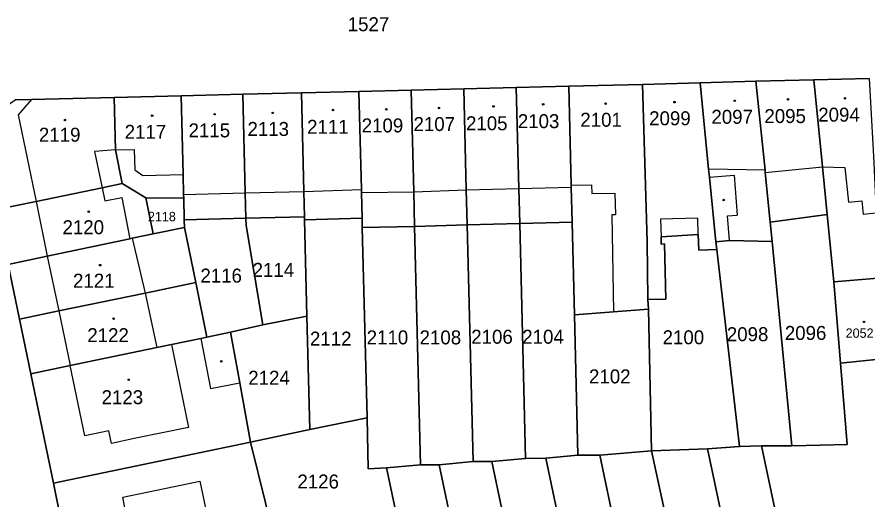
# Model space of a CAD drawing. Extents: x -596233 to -595156, y -1161235 to -1159375.
# Drawn here: x -595817.5 to -595713.9, y -1160950.7 to -1160891.9 of the extents above; entities that cross this region are included whole.
import ezdxf

# ---------------------------------------------------------------- set-up
doc = ezdxf.new("R2010")
doc.units = 0
for name, color, linetype in [('KN_CAR_KR', 7, 'Continuous'), ('KN_KULTURY', 7, 'Continuous'), ('KN_PARC_CIS_POZ', 7, 'Continuous'), ('KN_PARC_CIS_STAV', 7, 'Continuous'), ('KN_PARC_PLOCHA', 7, 'Continuous'), ('parcely_l', 7, 'Continuous')]:
    doc.layers.add(name, color=color, linetype=linetype)

msp = doc.modelspace()

# ---------------------------------------------------------------- linework, layer by layer
at = {"layer": 'KN_CAR_KR'}
for points in [[(-595815.78, -1160901.96), (-595817.38, -1160903.82)], [(-595817.38, -1160903.82), (-595815.19, -1160914.37)], [(-595805.55, -1160908.1), (-595808.09, -1160908.3)], [(-595808.09, -1160908.3), (-595807.16, -1160912.7)], [(-595805.55, -1160908.1), (-595803.25, -1160908.04)], [(-595803.25, -1160908.04), (-595803.18, -1160910.54)], [(-595803.18, -1160910.54), (-595802.19, -1160911.23)], [(-595726.44, -1160910.57), (-595733.31, -1160910.43)], [(-595726.41, -1160910.85), (-595719.45, -1160910.16)], [(-595719.45, -1160910.16), (-595716.71, -1160910.23)], [(-595716.71, -1160910.23), (-595716.29, -1160914.46)], [(-595802.19, -1160911.23), (-595797.29, -1160911.11)], [(-595733.22, -1160911.41), (-595730.2, -1160911.19)], [(-595730.2, -1160911.19), (-595729.85, -1160916.03)], [(-595807.16, -1160912.7), (-595806.85, -1160914.31)], [(-595782.6, -1160913.15), (-595775.6, -1160912.93)], [(-595769.21, -1160913.22), (-595762.82, -1160912.96)], [(-595762.82, -1160912.96), (-595756.43, -1160912.79)], [(-595756.43, -1160912.79), (-595750.04, -1160912.63)], [(-595750.05, -1160912.41), (-595747.57, -1160912.36)], [(-595747.57, -1160912.36), (-595747.55, -1160913.42)], [(-595806.85, -1160914.31), (-595804.76, -1160913.91)], [(-595804.76, -1160913.91), (-595803.8, -1160918.92)], [(-595797.24, -1160913.51), (-595789.74, -1160913.32)], [(-595789.74, -1160913.32), (-595782.6, -1160913.15)], [(-595775.6, -1160913.28), (-595769.21, -1160913.22)], [(-595747.55, -1160913.42), (-595744.72, -1160913.36)], [(-595744.72, -1160913.36), (-595744.67, -1160916.01)], [(-595815.19, -1160914.37), (-595813.87, -1160921.03)], [(-595716.29, -1160914.46), (-595714.67, -1160914.3)], [(-595714.67, -1160914.3), (-595714.51, -1160915.91)], [(-595744.67, -1160916.01), (-595745.12, -1160916.02)], [(-595745.12, -1160916.02), (-595744.88, -1160927.82)], [(-595731.03, -1160916.13), (-595729.85, -1160916.03)], [(-595714.51, -1160915.91), (-595712.9, -1160915.75)], [(-595734.62, -1160916.39), (-595739.17, -1160916.51)], [(-595739.17, -1160916.51), (-595739.11, -1160918.68)], [(-595734.57, -1160918.41), (-595734.62, -1160916.39)], [(-595730.77, -1160919.14), (-595731.03, -1160916.13)], [(-595803.51, -1160918.86), (-595801.91, -1160925.52)], [(-595813.87, -1160921.03), (-595812.43, -1160927.7)], [(-595801.91, -1160925.52), (-595800.5, -1160932.16)], [(-595812.43, -1160927.7), (-595811.04, -1160934.36)], [(-595795.16, -1160931.04), (-595793.98, -1160937.13)], [(-595798.73, -1160931.79), (-595796.63, -1160941.87)], [(-595809.27, -1160942.92), (-595811.04, -1160934.36)], [(-595793.98, -1160937.13), (-595790.4, -1160936.44)], [(-595796.63, -1160941.87), (-595803.04, -1160943.2)], [(-595806.33, -1160942.31), (-595809.27, -1160942.92)], [(-595806.02, -1160943.83), (-595806.33, -1160942.31)], [(-595803.04, -1160943.2), (-595806.02, -1160943.83)], [(-595804.66, -1160950.37), (-595795.25, -1160948.42)], [(-595795.25, -1160948.42), (-595793.29, -1160957.88)], [(-595804.34, -1160951.88), (-595804.66, -1160950.37)]]:
    msp.add_lwpolyline(points, dxfattribs=at)
at = {"layer": 'KN_KULTURY'}
for centre, radius in [((-595753.46, -1160902.55), 0.09), ((-595753.46, -1160902.55), 0.0398), ((-595745.86, -1160902.47), 0.09), ((-595745.86, -1160902.47), 0.0398), ((-595737.47, -1160902.29), 0.09), ((-595737.47, -1160902.29), 0.0398), ((-595730.13, -1160902.12), 0.09), ((-595730.13, -1160902.12), 0.0398), ((-595723.65, -1160901.95), 0.09), ((-595723.65, -1160901.95), 0.0398), ((-595716.72, -1160901.82), 0.09), ((-595716.72, -1160901.82), 0.0398), ((-595786.38, -1160903.59), 0.09), ((-595786.38, -1160903.59), 0.0398), ((-595779.04, -1160903.25), 0.09), ((-595779.04, -1160903.25), 0.0398), ((-595772.56, -1160903.16), 0.09), ((-595772.56, -1160903.16), 0.0398), ((-595766.16, -1160902.99), 0.09), ((-595766.16, -1160902.99), 0.0398), ((-595759.51, -1160902.81), 0.09), ((-595759.51, -1160902.81), 0.0398), ((-595811.7, -1160904.46), 0.09), ((-595811.7, -1160904.46), 0.0398), ((-595801.07, -1160903.94), 0.09), ((-595801.07, -1160903.94), 0.0398), ((-595793.47, -1160903.76), 0.09), ((-595793.47, -1160903.76), 0.0398), ((-595731.5, -1160914.2), 0.09), ((-595731.5, -1160914.2), 0.0398), ((-595808.8, -1160915.62), 0.09), ((-595808.8, -1160915.62), 0.0398), ((-595807.4, -1160922.13), 0.09), ((-595807.4, -1160922.13), 0.0398), ((-595805.77, -1160928.64), 0.09), ((-595805.77, -1160928.64), 0.0398), ((-595714.4, -1160929.03), 0.09), ((-595714.4, -1160929.03), 0.0398), ((-595792.66, -1160933.83), 0.09), ((-595792.66, -1160933.83), 0.0398), ((-595803.92, -1160936.08), 0.09), ((-595803.92, -1160936.08), 0.0398)]:
    msp.add_circle(centre, radius, dxfattribs=at)
at = {"layer": 'KN_PARC_PLOCHA'}
for points in [[(-595713.78, -1160899.4), (-595720.5, -1160899.56), (-595727.55, -1160899.72), (-595734.36, -1160899.95), (-595741.35, -1160900.12), (-595750.34, -1160900.34), (-595756.73, -1160900.5), (-595763.12, -1160900.66), (-595769.52, -1160900.82), (-595775.91, -1160900.97), (-595782.9, -1160901.15), (-595790.03, -1160901.32), (-595797.52, -1160901.51), (-595805.71, -1160901.71), (-595815.78, -1160901.96), (-595817.76, -1160902.01)], [(-595818.62, -1160922.03), (-595817.24, -1160928.7), (-595815.86, -1160935.37), (-595813.1, -1160948.68), (-595812.1, -1160953.49), (-595810.45, -1160961.43), (-595808.62, -1160970.25), (-595807.42, -1160976.04), (-595806.22, -1160981.82), (-595802.87, -1160998), (-595800.84, -1161007.79), (-595797.39, -1161024.01)]]:
    msp.add_lwpolyline(points, dxfattribs=at)
for points in [[(-595712.9, -1160915.75), (-595712.22, -1160923.67), (-595718.06, -1160924.17), (-595718.87, -1160915.97), (-595719.45, -1160910.16), (-595720.5, -1160899.56), (-595713.78, -1160899.4), (-595713.22, -1160908.88)], [(-595756.32, -1160917.05), (-595762.71, -1160917.23), (-595762.82, -1160912.96), (-595763.12, -1160900.66), (-595756.73, -1160900.5), (-595756.43, -1160912.79)], [(-595749.93, -1160916.89), (-595756.32, -1160917.05), (-595756.43, -1160912.79), (-595756.73, -1160900.5), (-595750.34, -1160900.34), (-595750.05, -1160912.41), (-595750.04, -1160912.63)], [(-595740.71, -1160926.32), (-595740.62, -1160927.5), (-595744.88, -1160927.82), (-595749.66, -1160928.18), (-595749.93, -1160916.89), (-595750.04, -1160912.63), (-595750.05, -1160912.41), (-595750.34, -1160900.34), (-595741.35, -1160900.12), (-595740.8, -1160919.24)], [(-595732.43, -1160919.29), (-595732.32, -1160920.24), (-595734.52, -1160920.29), (-595734.57, -1160918.41), (-595739.11, -1160918.68), (-595739.09, -1160919.57), (-595738.69, -1160919.55), (-595738.51, -1160926.26), (-595740.71, -1160926.32), (-595740.8, -1160919.24), (-595741.35, -1160900.12), (-595734.36, -1160899.95), (-595733.31, -1160910.43), (-595733.22, -1160911.41)], [(-595725.82, -1160916.9), (-595725.59, -1160919.24), (-595730.77, -1160919.14), (-595732.43, -1160919.29), (-595733.22, -1160911.41), (-595733.31, -1160910.43), (-595734.36, -1160899.95), (-595727.55, -1160899.72), (-595726.44, -1160910.57), (-595726.41, -1160910.85)], [(-595718.87, -1160915.97), (-595725.82, -1160916.9), (-595726.41, -1160910.85), (-595726.44, -1160910.57), (-595727.55, -1160899.72), (-595720.5, -1160899.56), (-595719.45, -1160910.16)], [(-595797.23, -1160913.98), (-595801.85, -1160913.94), (-595804.71, -1160912.19), (-595805.55, -1160908.1), (-595805.71, -1160901.71), (-595797.52, -1160901.51), (-595797.29, -1160911.11), (-595797.24, -1160913.51)], [(-595789.66, -1160916.42), (-595797.16, -1160916.61), (-595797.23, -1160913.98), (-595797.24, -1160913.51), (-595797.29, -1160911.11), (-595797.52, -1160901.51), (-595790.03, -1160901.32), (-595789.74, -1160913.32)], [(-595782.53, -1160916.24), (-595789.66, -1160916.42), (-595789.74, -1160913.32), (-595790.03, -1160901.32), (-595782.9, -1160901.15), (-595782.6, -1160913.15)], [(-595775.51, -1160916.4), (-595782.51, -1160916.61), (-595782.53, -1160916.24), (-595782.6, -1160913.15), (-595782.9, -1160901.15), (-595775.91, -1160900.97), (-595775.6, -1160912.93), (-595775.6, -1160913.28)], [(-595769.11, -1160917.42), (-595775.49, -1160917.56), (-595775.51, -1160916.4), (-595775.6, -1160913.28), (-595775.6, -1160912.93), (-595775.91, -1160900.97), (-595769.52, -1160900.82), (-595769.21, -1160913.22)], [(-595762.71, -1160917.23), (-595769.11, -1160917.42), (-595769.21, -1160913.22), (-595769.52, -1160900.82), (-595763.12, -1160900.66), (-595762.82, -1160912.96)], [(-595804.71, -1160912.19), (-595807.16, -1160912.7), (-595815.19, -1160914.37), (-595820.01, -1160915.37), (-595822.14, -1160905.07), (-595817.76, -1160902.01), (-595815.78, -1160901.96), (-595805.71, -1160901.71), (-595805.55, -1160908.1)], [(-595801.85, -1160913.94), (-595800.94, -1160918.33), (-595803.51, -1160918.86), (-595803.8, -1160918.92), (-595813.87, -1160921.03), (-595818.62, -1160922.03), (-595820.01, -1160915.37), (-595815.19, -1160914.37), (-595807.16, -1160912.7), (-595804.71, -1160912.19)], [(-595797.23, -1160913.98), (-595797.16, -1160916.61), (-595797.14, -1160917.54), (-595800.94, -1160918.33), (-595801.85, -1160913.94)], [(-595718.06, -1160924.17), (-595717.26, -1160934.05), (-595716.79, -1160939.97), (-595716.46, -1160943.97), (-595719.72, -1160944.02), (-595723.18, -1160944.1), (-595725.59, -1160919.24), (-595725.82, -1160916.9), (-595718.87, -1160915.97)], [(-595787.6, -1160929.4), (-595791.52, -1160930.28), (-595794.4, -1160930.89), (-595795.77, -1160924.25), (-595797.14, -1160917.54), (-595797.16, -1160916.61), (-595789.66, -1160916.42), (-595789.64, -1160917.3)], [(-595782.51, -1160916.61), (-595782.23, -1160928.33), (-595787.6, -1160929.4), (-595789.64, -1160917.3), (-595789.66, -1160916.42), (-595782.53, -1160916.24)], [(-595775.49, -1160917.56), (-595774.88, -1160940.72), (-595781.86, -1160942.15), (-595782.23, -1160928.33), (-595782.51, -1160916.61), (-595775.51, -1160916.4)], [(-595755.62, -1160945.66), (-595759.72, -1160946.03), (-595762, -1160946.04), (-595762.71, -1160917.23), (-595756.32, -1160917.05)], [(-595749.66, -1160928.18), (-595749.23, -1160945.27), (-595753.15, -1160945.64), (-595755.62, -1160945.66), (-595756.32, -1160917.05), (-595749.93, -1160916.89)], [(-595795.77, -1160924.25), (-595801.91, -1160925.52), (-595812.43, -1160927.7), (-595817.24, -1160928.7), (-595818.62, -1160922.03), (-595813.87, -1160921.03), (-595803.8, -1160918.92), (-595803.51, -1160918.86), (-595800.94, -1160918.33), (-595797.14, -1160917.54)], [(-595768.39, -1160946.43), (-595772.55, -1160946.81), (-595774.75, -1160946.91), (-595774.88, -1160940.72), (-595775.49, -1160917.56), (-595769.11, -1160917.42)], [(-595762, -1160946.04), (-595766.13, -1160946.42), (-595768.39, -1160946.43), (-595769.11, -1160917.42), (-595762.71, -1160917.23)], [(-595732.32, -1160920.24), (-595729.55, -1160944.22), (-595733.44, -1160944.48), (-595740.25, -1160944.73), (-595740.62, -1160927.5), (-595740.71, -1160926.32), (-595738.51, -1160926.26), (-595738.69, -1160919.55), (-595739.09, -1160919.57), (-595739.11, -1160918.68), (-595734.57, -1160918.41), (-595734.52, -1160920.29)], [(-595725.59, -1160919.24), (-595723.18, -1160944.1), (-595726.86, -1160944.12), (-595729.55, -1160944.22), (-595732.32, -1160920.24), (-595732.43, -1160919.29), (-595730.77, -1160919.14)], [(-595794.4, -1160930.89), (-595795.16, -1160931.04), (-595798.73, -1160931.79), (-595800.5, -1160932.16), (-595811.04, -1160934.36), (-595815.86, -1160935.37), (-595817.24, -1160928.7), (-595812.43, -1160927.7), (-595801.91, -1160925.52), (-595795.77, -1160924.25)], [(-595711.38, -1160933.43), (-595717.26, -1160934.05), (-595718.06, -1160924.17), (-595712.22, -1160923.67)], [(-595781.86, -1160942.15), (-595789.09, -1160943.68), (-595790.4, -1160936.44), (-595791.52, -1160930.28), (-595787.6, -1160929.4), (-595782.23, -1160928.33)], [(-595740.25, -1160944.73), (-595746.58, -1160945.25), (-595749.23, -1160945.27), (-595749.66, -1160928.18), (-595744.88, -1160927.82), (-595740.62, -1160927.5)], [(-595789.09, -1160943.68), (-595813.1, -1160948.68), (-595815.86, -1160935.37), (-595811.04, -1160934.36), (-595800.5, -1160932.16), (-595798.73, -1160931.79), (-595795.16, -1160931.04), (-595794.4, -1160930.89), (-595791.52, -1160930.28), (-595790.4, -1160936.44)], [(-595710.48, -1160943.86), (-595713.6, -1160960.45), (-595722.99, -1160962.46), (-595723.63, -1160959.45), (-595726.86, -1160944.12), (-595723.18, -1160944.1), (-595719.72, -1160944.02), (-595716.46, -1160943.97), (-595716.79, -1160939.97), (-595717.26, -1160934.05), (-595711.38, -1160933.43), (-595710.9, -1160939.21)], [(-595772.55, -1160946.81), (-595771.15, -1160953.29), (-595777.37, -1160954.59), (-595785.98, -1160956.36), (-595787.28, -1160951.05), (-595789.09, -1160943.68), (-595781.86, -1160942.15), (-595774.88, -1160940.72), (-595774.75, -1160946.91)], [(-595785.98, -1160956.36), (-595789.2, -1160957.03), (-595790.7, -1160957.34), (-595793.29, -1160957.88), (-595794.32, -1160958.09), (-595805.63, -1160960.43), (-595810.45, -1160961.43), (-595812.1, -1160953.49), (-595813.1, -1160948.68), (-595789.09, -1160943.68), (-595787.28, -1160951.05)], [(-595736.49, -1160962.12), (-595742.74, -1160963.43), (-595746.58, -1160945.25), (-595740.25, -1160944.73)], [(-595730.01, -1160960.76), (-595736.49, -1160962.12), (-595740.25, -1160944.73), (-595733.44, -1160944.48)], [(-595723.63, -1160959.45), (-595730.01, -1160960.76), (-595733.44, -1160944.48), (-595729.55, -1160944.22), (-595726.86, -1160944.12)], [(-595755.11, -1160967.9), (-595761.33, -1160969.2), (-595766.13, -1160946.42), (-595762, -1160946.04), (-595759.72, -1160946.03)], [(-595749.12, -1160964.75), (-595748.75, -1160966.51), (-595755.11, -1160967.9), (-595759.72, -1160946.03), (-595755.62, -1160945.66), (-595753.15, -1160945.64)], [(-595742.74, -1160963.43), (-595749.12, -1160964.75), (-595753.15, -1160945.64), (-595749.23, -1160945.27), (-595746.58, -1160945.25)], [(-595761.33, -1160969.2), (-595767.55, -1160970.5), (-595771.15, -1160953.29), (-595772.55, -1160946.81), (-595768.39, -1160946.43), (-595766.13, -1160946.42)]]:
    msp.add_lwpolyline(points, close=True, dxfattribs=at)
at = {"layer": 'parcely_l'}
for points in [[(-595713.78, -1160899.4), (-595720.5, -1160899.56)], [(-595756.73, -1160900.5), (-595763.12, -1160900.66)], [(-595750.34, -1160900.34), (-595756.73, -1160900.5)], [(-595756.32, -1160917.05), (-595756.43, -1160912.79), (-595756.73, -1160900.5)], [(-595741.35, -1160900.12), (-595750.34, -1160900.34)], [(-595750.34, -1160900.34), (-595750.05, -1160912.41), (-595750.04, -1160912.63), (-595749.93, -1160916.89)], [(-595734.36, -1160899.95), (-595741.35, -1160900.12)], [(-595740.71, -1160926.32), (-595740.8, -1160919.24), (-595741.35, -1160900.12)], [(-595727.55, -1160899.72), (-595734.36, -1160899.95)], [(-595734.36, -1160899.95), (-595733.31, -1160910.43), (-595733.22, -1160911.41), (-595732.43, -1160919.29)], [(-595720.5, -1160899.56), (-595727.55, -1160899.72)], [(-595725.82, -1160916.9), (-595726.41, -1160910.85), (-595726.44, -1160910.57), (-595727.55, -1160899.72)], [(-595720.5, -1160899.56), (-595719.45, -1160910.16), (-595718.87, -1160915.97)], [(-595797.52, -1160901.51), (-595805.71, -1160901.71)], [(-595790.03, -1160901.32), (-595797.52, -1160901.51)], [(-595797.23, -1160913.98), (-595797.24, -1160913.51), (-595797.29, -1160911.11), (-595797.52, -1160901.51)], [(-595790.03, -1160901.32), (-595782.9, -1160901.15)], [(-595789.66, -1160916.42), (-595789.74, -1160913.32), (-595790.03, -1160901.32)], [(-595775.91, -1160900.97), (-595782.9, -1160901.15)], [(-595782.9, -1160901.15), (-595782.6, -1160913.15), (-595782.53, -1160916.24)], [(-595769.52, -1160900.82), (-595775.91, -1160900.97)], [(-595775.51, -1160916.4), (-595775.6, -1160913.28), (-595775.6, -1160912.93), (-595775.91, -1160900.97)], [(-595763.12, -1160900.66), (-595769.52, -1160900.82)], [(-595769.11, -1160917.42), (-595769.21, -1160913.22), (-595769.52, -1160900.82)], [(-595763.12, -1160900.66), (-595762.82, -1160912.96), (-595762.71, -1160917.23)], [(-595805.71, -1160901.71), (-595815.78, -1160901.96), (-595817.76, -1160902.01)], [(-595804.71, -1160912.19), (-595805.55, -1160908.1), (-595805.71, -1160901.71)], [(-595820.01, -1160915.37), (-595815.19, -1160914.37), (-595807.16, -1160912.7), (-595804.71, -1160912.19)], [(-595804.71, -1160912.19), (-595801.85, -1160913.94)], [(-595801.85, -1160913.94), (-595800.94, -1160918.33)], [(-595797.23, -1160913.98), (-595801.85, -1160913.94)], [(-595797.16, -1160916.61), (-595797.23, -1160913.98)], [(-595718.87, -1160915.97), (-595725.82, -1160916.9)], [(-595718.06, -1160924.17), (-595718.87, -1160915.97)], [(-595789.66, -1160916.42), (-595797.16, -1160916.61)], [(-595797.14, -1160917.54), (-595797.16, -1160916.61)], [(-595782.53, -1160916.24), (-595789.66, -1160916.42)], [(-595787.6, -1160929.4), (-595789.64, -1160917.3), (-595789.66, -1160916.42)], [(-595782.53, -1160916.24), (-595782.51, -1160916.61)], [(-595775.51, -1160916.4), (-595782.51, -1160916.61)], [(-595782.51, -1160916.61), (-595782.23, -1160928.33)], [(-595775.49, -1160917.56), (-595775.51, -1160916.4)], [(-595762.71, -1160917.23), (-595756.32, -1160917.05)], [(-595756.32, -1160917.05), (-595749.93, -1160916.89)], [(-595755.62, -1160945.66), (-595756.32, -1160917.05)], [(-595749.93, -1160916.89), (-595749.66, -1160928.18)], [(-595725.82, -1160916.9), (-595725.59, -1160919.24)], [(-595800.94, -1160918.33), (-595797.14, -1160917.54)], [(-595797.14, -1160917.54), (-595795.77, -1160924.25)], [(-595769.11, -1160917.42), (-595775.49, -1160917.56)], [(-595774.88, -1160940.72), (-595775.49, -1160917.56)], [(-595769.11, -1160917.42), (-595762.71, -1160917.23)], [(-595768.39, -1160946.43), (-595769.11, -1160917.42)], [(-595762.71, -1160917.23), (-595762, -1160946.04)], [(-595800.94, -1160918.33), (-595803.51, -1160918.86), (-595803.8, -1160918.92), (-595813.87, -1160921.03), (-595818.62, -1160922.03)], [(-595732.32, -1160920.24), (-595734.52, -1160920.29), (-595734.57, -1160918.41), (-595739.11, -1160918.68), (-595739.09, -1160919.57), (-595738.69, -1160919.55), (-595738.51, -1160926.26), (-595740.71, -1160926.32)], [(-595725.59, -1160919.24), (-595730.77, -1160919.14), (-595732.43, -1160919.29)], [(-595732.43, -1160919.29), (-595732.32, -1160920.24)], [(-595723.18, -1160944.1), (-595725.59, -1160919.24)], [(-595732.32, -1160920.24), (-595729.55, -1160944.22)], [(-595818.62, -1160922.03), (-595817.24, -1160928.7)], [(-595795.77, -1160924.25), (-595801.91, -1160925.52), (-595812.43, -1160927.7), (-595817.24, -1160928.7)], [(-595795.77, -1160924.25), (-595794.4, -1160930.89)], [(-595718.06, -1160924.17), (-595712.22, -1160923.67)], [(-595717.26, -1160934.05), (-595718.06, -1160924.17)], [(-595740.62, -1160927.5), (-595740.71, -1160926.32)], [(-595782.23, -1160928.33), (-595787.6, -1160929.4)], [(-595782.23, -1160928.33), (-595781.86, -1160942.15)], [(-595749.66, -1160928.18), (-595744.88, -1160927.82), (-595740.62, -1160927.5)], [(-595749.66, -1160928.18), (-595749.23, -1160945.27)], [(-595740.62, -1160927.5), (-595740.25, -1160944.73)], [(-595817.24, -1160928.7), (-595815.86, -1160935.37)], [(-595791.52, -1160930.28), (-595787.6, -1160929.4)], [(-595794.4, -1160930.89), (-595791.52, -1160930.28)], [(-595791.52, -1160930.28), (-595790.4, -1160936.44), (-595789.09, -1160943.68)], [(-595815.86, -1160935.37), (-595811.04, -1160934.36), (-595800.5, -1160932.16), (-595798.73, -1160931.79), (-595795.16, -1160931.04), (-595794.4, -1160930.89)], [(-595717.26, -1160934.05), (-595711.38, -1160933.43)], [(-595723.18, -1160944.1), (-595719.72, -1160944.02), (-595716.46, -1160943.97), (-595716.79, -1160939.97), (-595717.26, -1160934.05)], [(-595813.1, -1160948.68), (-595815.86, -1160935.37)], [(-595781.86, -1160942.15), (-595774.88, -1160940.72)], [(-595772.55, -1160946.81), (-595774.75, -1160946.91), (-595774.88, -1160940.72)], [(-595781.86, -1160942.15), (-595789.09, -1160943.68)], [(-595789.09, -1160943.68), (-595813.1, -1160948.68)], [(-595785.98, -1160956.36), (-595787.28, -1160951.05), (-595789.09, -1160943.68)], [(-595746.58, -1160945.25), (-595740.25, -1160944.73)], [(-595740.25, -1160944.73), (-595733.44, -1160944.48)], [(-595736.49, -1160962.12), (-595740.25, -1160944.73)], [(-595733.44, -1160944.48), (-595729.55, -1160944.22)], [(-595730.01, -1160960.76), (-595733.44, -1160944.48)], [(-595729.55, -1160944.22), (-595726.86, -1160944.12)], [(-595726.86, -1160944.12), (-595723.18, -1160944.1)], [(-595723.63, -1160959.45), (-595726.86, -1160944.12)], [(-595762, -1160946.04), (-595766.13, -1160946.42)], [(-595759.72, -1160946.03), (-595762, -1160946.04)], [(-595759.72, -1160946.03), (-595755.62, -1160945.66)], [(-595755.11, -1160967.9), (-595759.72, -1160946.03)], [(-595753.15, -1160945.64), (-595755.62, -1160945.66)], [(-595749.23, -1160945.27), (-595753.15, -1160945.64)], [(-595753.15, -1160945.64), (-595749.12, -1160964.75)], [(-595749.23, -1160945.27), (-595746.58, -1160945.25)], [(-595746.58, -1160945.25), (-595742.74, -1160963.43)], [(-595772.55, -1160946.81), (-595768.39, -1160946.43)], [(-595771.15, -1160953.29), (-595772.55, -1160946.81)], [(-595766.13, -1160946.42), (-595768.39, -1160946.43)], [(-595766.13, -1160946.42), (-595761.33, -1160969.2)], [(-595813.1, -1160948.68), (-595812.1, -1160953.49), (-595810.45, -1160961.43)]]:
    msp.add_lwpolyline(points, dxfattribs=at)

# ---------------------------------------------------------------- texts
at = {"layer": 'KN_PARC_CIS_POZ'}
for s, height, p in [('1527', 1.7, (-595777.2566, -1160893.65)), ('2118', 1.14, (-595801.58, -1160916.78)), ('2114', 1.7, (-595788.8366, -1160923.55)), ('2116', 1.7, (-595795.1966, -1160924.25)), ('2096', 1.7, (-595724.0366, -1160931.23)), ('2112', 1.7, (-595781.8566, -1160931.92)), ('2110', 1.7, (-595774.9466, -1160931.77)), ('2108', 1.7, (-595768.5066, -1160931.77)), ('2106', 1.7, (-595762.2166, -1160931.69)), ('2104', 1.7, (-595756.0066, -1160931.69)), ('2100', 1.7, (-595738.9166, -1160931.76)), ('2098', 1.7, (-595731.0966, -1160931.38)), ('2124', 1.7, (-595789.3666, -1160936.68)), ('2102', 1.7, (-595747.8766, -1160936.52)), ('2126', 1.7, (-595783.3866, -1160949.31))]:
    msp.add_text(s, height=height, dxfattribs=at).set_placement(p)
at = {"layer": 'KN_PARC_CIS_STAV'}
for s, height, p in [('2101', 1.7, (-595748.9366, -1160905.28)), ('2099', 1.7, (-595740.5566, -1160905.1)), ('2097', 1.7, (-595732.9766, -1160904.92)), ('2095', 1.7, (-595726.5266, -1160904.83)), ('2094', 1.7, (-595719.9666, -1160904.66)), ('2113', 1.7, (-595789.4666, -1160906.4)), ('2111', 1.7, (-595782.2066, -1160906.14)), ('2109', 1.7, (-595775.5566, -1160905.97)), ('2107', 1.7, (-595769.2466, -1160905.8)), ('2105', 1.7, (-595762.8566, -1160905.71)), ('2103', 1.7, (-595756.5466, -1160905.45)), ('2119', 1.7, (-595814.8566, -1160907.1)), ('2117', 1.7, (-595804.4166, -1160906.75)), ('2115', 1.7, (-595796.6366, -1160906.57)), ('2120', 1.7, (-595811.9866, -1160918.36)), ('2121', 1.7, (-595810.7066, -1160924.87)), ('2122', 1.7, (-595808.9666, -1160931.5)), ('2052', 1.14, (-595716.63, -1160930.97)), ('2123', 1.7, (-595807.2266, -1160939.05))]:
    msp.add_text(s, height=height, dxfattribs=at).set_placement(p)

doc.saveas('drawing.dxf')
